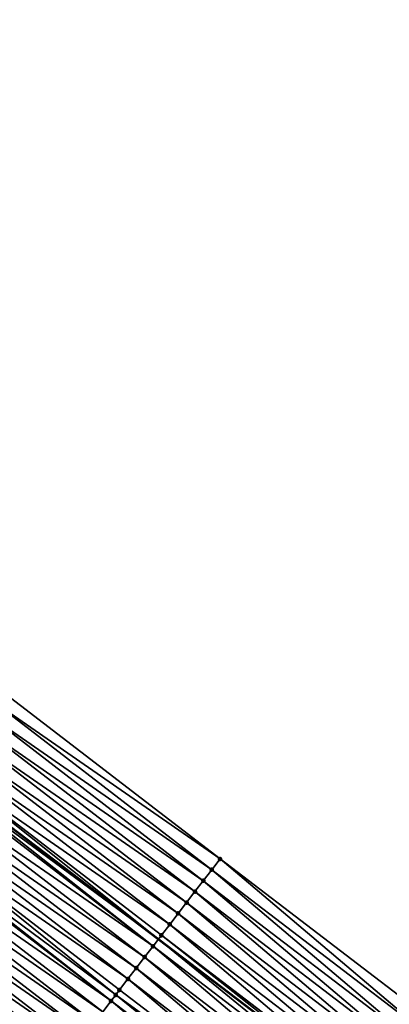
# Model space of a CAD drawing. Header units: feet. Extents: x 2017424 to 2024169, y 808042 to 818730.
# Tile 259 of 329: x 2021182 to 2021209, y 815332 to 815403. Entities that reach past the tile are written whole.
import ezdxf

# ---------------------------------------------------------------- set-up
doc = ezdxf.new("R2010")
doc.units = ezdxf.units.FT
doc.header["$MEASUREMENT"] = 0
for name, color, linetype, lineweight in [('EP_Travel Lane', 172, 'Continuous', 53), ('NB-Road Shots', 141, 'Continuous', 100), ('NB-Road X-Section', 40, 'Continuous', 13)]:
    doc.layers.add(name, color=color, linetype=linetype, lineweight=lineweight)
doc.layers.add('I-77-MM15-17_NB-Surface-BORDER', color=7, linetype='Continuous')
doc.layers.add('I-77-MM15-17_NB-Surface-TIN', color=7, linetype='Continuous')

msp = doc.modelspace()

# ---------------------------------------------------------------- linework, layer by layer
at = {"layer": 'EP_Travel Lane'}
msp.add_polyline3d([(2021112.80549863, 815397.3130661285, 242.5013831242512), (2021128.3951763, 815385.1173310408, 242.2999115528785), (2021144.182250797, 815372.8403211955, 242.0899516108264), (2021159.967227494, 815360.657552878, 241.8807939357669), (2021175.898009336, 815348.5667165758, 241.677450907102), (2021191.829011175, 815336.475713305, 241.5163540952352), (2021207.729580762, 815324.4045013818, 241.3115861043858), (2021223.658428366, 815312.3110448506, 241.1591971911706), (2021239.463021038, 815300.4151927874, 241.0867061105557), (2021255.557965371, 815288.5431650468, 240.9569924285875), (2021271.653152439, 815276.6709582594, 240.9033761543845), (2021287.795178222, 815264.8157756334, 240.9490785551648), (2021303.921255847, 815252.9854802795, 241.0161453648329), (2021319.911561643, 815241.4803191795, 241.0163524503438), (2021336.345582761, 815230.0802371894, 241.0059402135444)], dxfattribs=at)
at = {"layer": 'I-77-MM15-17_NB-Surface-BORDER', "color": 3, "linetype": 'Continuous', "lineweight": -3}
msp.add_polyline3d([(2021117.617808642, 815403.2604366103, 242.042952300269), (2021133.080261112, 815391.1491540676, 241.8110724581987), (2021148.867310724, 815378.8721537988, 241.5983096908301), (2021164.596290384, 815366.6868300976, 241.4179940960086), (2021180.454364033, 815354.501536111, 241.1992244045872), (2021196.312572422, 815342.3161385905, 241.0064393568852), (2021212.155442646, 815330.2093836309, 240.8796754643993), (2021228.053831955, 815318.0748683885, 240.8074712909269), (2021243.738466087, 815306.2634895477, 240.6900197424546), (2021259.88112288, 815294.4568906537, 240.5314653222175)], dxfattribs=at)
at = {"layer": 'I-77-MM15-17_NB-Surface-TIN', "color": 128, "linetype": 'Continuous', "lineweight": -3}
for points in [[(2021196.312572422, 815342.3161385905, 241.0064393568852), (2021180.454364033, 815354.501536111, 241.1992244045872), (2021179.84534139, 815353.7083832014, 241.2518223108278)], [(2021195.703580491, 815341.5229620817, 241.0649629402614), (2021179.84534139, 815353.7083832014, 241.2518223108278), (2021179.23633062, 815352.9152211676, 241.3067111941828)], [(2021195.703580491, 815341.5229620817, 241.0649629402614), (2021196.312572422, 815342.3161385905, 241.0064393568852), (2021179.84534139, 815353.7083832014, 241.2518223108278)], [(2021195.094604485, 815340.7297733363, 241.1265591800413), (2021179.23633062, 815352.9152211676, 241.3067111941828), (2021178.627322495, 815352.1220571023, 241.362110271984)], [(2021195.094604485, 815340.7297733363, 241.1265591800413), (2021195.703580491, 815341.5229620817, 241.0649629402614), (2021179.23633062, 815352.9152211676, 241.3067111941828)], [(2021194.485615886, 815339.9365942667, 241.1857258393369), (2021178.627322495, 815352.1220571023, 241.362110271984), (2021178.018311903, 815351.3288949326, 241.4170333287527)], [(2021194.485615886, 815339.9365942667, 241.1857258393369), (2021195.094604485, 815340.7297733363, 241.1265591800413), (2021178.627322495, 815352.1220571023, 241.362110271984)], [(2021193.876604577, 815339.1434326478, 241.2405106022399), (2021178.018311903, 815351.3288949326, 241.4170333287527), (2021177.409360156, 815350.5356875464, 241.4833103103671)], [(2021193.876604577, 815339.1434326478, 241.2405106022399), (2021194.485615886, 815339.9365942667, 241.1857258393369), (2021178.018311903, 815351.3288949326, 241.4170333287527)], [(2021193.267664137, 815338.3502165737, 241.308969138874), (2021177.409360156, 815350.5356875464, 241.4833103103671), (2021176.80043456, 815349.7424600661, 241.5546329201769)], [(2021193.267664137, 815338.3502165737, 241.308969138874), (2021193.876604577, 815339.1434326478, 241.2405106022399), (2021177.409360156, 815350.5356875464, 241.4833103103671)], [(2021192.658789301, 815337.5569500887, 241.3900858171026), (2021176.80043456, 815349.7424600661, 241.5546329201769), (2021176.191633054, 815348.9491372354, 241.6498981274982)], [(2021192.658789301, 815337.5569500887, 241.3900858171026), (2021193.267664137, 815338.3502165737, 241.308969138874), (2021176.80043456, 815349.7424600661, 241.5546329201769)], [(2021191.441083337, 815335.9703835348, 241.5607522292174), (2021175.724976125, 815348.3413550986, 241.6936878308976), (2021175.582581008, 815348.1560069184, 241.6968229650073)], [(2021175.724976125, 815348.3413550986, 241.6936878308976), (2021191.829011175, 815336.475713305, 241.5163540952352), (2021175.898009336, 815348.5667165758, 241.677450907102)], [(2021191.441083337, 815335.9703835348, 241.5607522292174), (2021191.829011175, 815336.475713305, 241.5163540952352), (2021175.724976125, 815348.3413550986, 241.6936878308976)], [(2021176.191633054, 815348.9491372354, 241.6498981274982), (2021175.898009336, 815348.5667165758, 241.677450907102), (2021191.829011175, 815336.475713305, 241.5163540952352)], [(2021192.050017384, 815336.7636045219, 241.4910600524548), (2021176.191633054, 815348.9491372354, 241.6498981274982), (2021191.829011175, 815336.475713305, 241.5163540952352)], [(2021192.050017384, 815336.7636045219, 241.4910600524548), (2021192.658789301, 815337.5569500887, 241.3900858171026), (2021176.191633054, 815348.9491372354, 241.6498981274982)], [(2021191.441083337, 815335.9703835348, 241.5607522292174), (2021175.582581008, 815348.1560069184, 241.6968229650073), (2021174.973526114, 815347.3628787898, 241.7431982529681)], [(2021190.832060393, 815335.1772308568, 241.6132919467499), (2021174.973526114, 815347.3628787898, 241.7431982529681), (2021174.364504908, 815346.5697247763, 241.7960732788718)], [(2021190.832060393, 815335.1772308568, 241.6132919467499), (2021191.441083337, 815335.9703835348, 241.5607522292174), (2021174.973526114, 815347.3628787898, 241.7431982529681)], [(2021190.223072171, 815334.3840514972, 241.6725313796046), (2021174.364504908, 815346.5697247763, 241.7960732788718), (2021173.755512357, 815345.7765487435, 241.8544773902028)], [(2021190.223072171, 815334.3840514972, 241.6725313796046), (2021190.832060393, 815335.1772308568, 241.6132919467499), (2021174.364504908, 815346.5697247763, 241.7960732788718)], [(2021189.614081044, 815333.5908743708, 241.7312100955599), (2021173.755512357, 815345.7765487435, 241.8544773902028), (2021173.146517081, 815344.9833748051, 241.9123555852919)], [(2021189.614081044, 815333.5908743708, 241.7312100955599), (2021190.223072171, 815334.3840514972, 241.6725313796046), (2021173.755512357, 815345.7765487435, 241.8544773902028)], [(2021188.729253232, 815332.4384458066, 241.8154854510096), (2021173.146517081, 815344.9833748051, 241.9123555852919), (2021172.665707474, 815344.3571614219, 241.9573383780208)], [(2021188.729253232, 815332.4384458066, 241.8154854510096), (2021189.005091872, 815332.7976957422, 241.7902660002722), (2021173.146517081, 815344.9833748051, 241.9123555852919)], [(2021189.005091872, 815332.7976957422, 241.7902660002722), (2021189.614081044, 815333.5908743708, 241.7312100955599), (2021173.146517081, 815344.9833748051, 241.9123555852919)], [(2021188.396068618, 815332.0045433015, 241.8427461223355), (2021172.537505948, 815344.1902130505, 241.967174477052), (2021171.928459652, 815343.397078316, 242.0152085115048)], [(2021188.396068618, 815332.0045433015, 241.8427461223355), (2021172.665707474, 815344.3571614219, 241.9573383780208), (2021172.537505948, 815344.1902130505, 241.967174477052)], [(2021188.396068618, 815332.0045433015, 241.8427461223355), (2021188.729253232, 815332.4384458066, 241.8154854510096), (2021172.665707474, 815344.3571614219, 241.9573383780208)], [(2021187.787014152, 815331.2114148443, 241.8892039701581), (2021171.928459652, 815343.397078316, 242.0152085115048), (2021171.319387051, 815342.603963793, 242.0581674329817)], [(2021187.787014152, 815331.2114148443, 241.8892039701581), (2021188.396068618, 815332.0045433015, 241.8427461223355), (2021171.928459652, 815343.397078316, 242.0152085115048)], [(2021187.177950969, 815330.4182930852, 241.9339798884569), (2021171.319387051, 815342.603963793, 242.0581674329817), (2021170.710349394, 815341.8108224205, 242.1078683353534)], [(2021187.177950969, 815330.4182930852, 241.9339798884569), (2021187.787014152, 815331.2114148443, 241.8892039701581), (2021171.319387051, 815342.603963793, 242.0581674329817)], [(2021211.549061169, 815329.4142096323, 240.928750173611), (2021196.312572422, 815342.3161385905, 241.0064393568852), (2021195.703580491, 815341.5229620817, 241.0649629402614)], [(2021211.549061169, 815329.4142096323, 240.928750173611), (2021212.155442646, 815330.2093836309, 240.8796754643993), (2021196.312572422, 815342.3161385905, 241.0064393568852)], [(2021186.568903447, 815329.6251592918, 241.9817776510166), (2021170.710349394, 815341.8108224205, 242.1078683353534), (2021170.101337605, 815341.0176611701, 242.1625605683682)], [(2021186.568903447, 815329.6251592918, 241.9817776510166), (2021187.177950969, 815330.4182930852, 241.9339798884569), (2021170.710349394, 815341.8108224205, 242.1078683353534)], [(2021210.942683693, 815328.6190325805, 240.9784017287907), (2021195.703580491, 815341.5229620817, 241.0649629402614), (2021195.094604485, 815340.7297733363, 241.1265591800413)], [(2021210.942683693, 815328.6190325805, 240.9784017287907), (2021211.549061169, 815329.4142096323, 240.928750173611), (2021195.703580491, 815341.5229620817, 241.0649629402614)], [(2021185.959884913, 815328.8320032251, 242.0351682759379), (2021170.101337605, 815341.0176611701, 242.1625605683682), (2021169.492313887, 815340.2245090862, 242.2149510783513)], [(2021185.959884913, 815328.8320032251, 242.0351682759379), (2021186.568903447, 815329.6251592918, 241.9817776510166), (2021170.101337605, 815341.0176611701, 242.1625605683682)], [(2021210.33632837, 815327.8238386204, 241.0312478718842), (2021195.094604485, 815340.7297733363, 241.1265591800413), (2021194.485615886, 815339.9365942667, 241.1857258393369)], [(2021210.33632837, 815327.8238386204, 241.0312478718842), (2021210.942683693, 815328.6190325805, 240.9784017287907), (2021195.094604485, 815340.7297733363, 241.1265591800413)], [(2021185.350861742, 815328.038850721, 242.0876642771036), (2021169.492313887, 815340.2245090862, 242.2149510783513), (2021168.883253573, 815339.4313851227, 242.2602805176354)], [(2021185.350861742, 815328.038850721, 242.0876642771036), (2021185.959884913, 815328.8320032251, 242.0351682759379), (2021169.492313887, 815340.2245090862, 242.2149510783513)], [(2021209.729882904, 815327.0287134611, 241.0710950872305), (2021194.485615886, 815339.9365942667, 241.1857258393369), (2021193.876604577, 815339.1434326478, 241.2405106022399)], [(2021209.729882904, 815327.0287134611, 241.0710950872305), (2021210.33632837, 815327.8238386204, 241.0312478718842), (2021194.485615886, 815339.9365942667, 241.1857258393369)], [(2021184.741801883, 815327.2457264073, 242.1330816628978), (2021168.883253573, 815339.4313851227, 242.2602805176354), (2021168.281197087, 815338.6474524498, 242.2984849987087)], [(2021184.741801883, 815327.2457264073, 242.1330816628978), (2021185.350861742, 815328.038850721, 242.0876642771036), (2021168.883253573, 815339.4313851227, 242.2602805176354)], [(2021209.123563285, 815326.2334922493, 241.1290900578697), (2021193.876604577, 815339.1434326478, 241.2405106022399), (2021193.267664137, 815338.3502165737, 241.308969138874)], [(2021209.123563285, 815326.2334922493, 241.1290900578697), (2021209.729882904, 815327.0287134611, 241.0710950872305), (2021193.876604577, 815339.1434326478, 241.2405106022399)], [(2021184.132773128, 815326.4525781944, 242.1845001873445), (2021168.274158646, 815338.6382877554, 242.2989316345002), (2021167.665113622, 815337.8451520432, 242.347211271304)], [(2021168.274158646, 815338.6382877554, 242.2989316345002), (2021184.139811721, 815326.461744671, 242.1839059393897), (2021168.281197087, 815338.6474524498, 242.2984849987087)], [(2021184.132773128, 815326.4525781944, 242.1845001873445), (2021184.139811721, 815326.461744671, 242.1839059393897), (2021168.274158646, 815338.6382877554, 242.2989316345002)], [(2021184.741801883, 815327.2457264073, 242.1330816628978), (2021168.281197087, 815338.6474524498, 242.2984849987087), (2021184.139811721, 815326.461744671, 242.1839059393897)], [(2021208.51734393, 815325.438194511, 241.2015435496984), (2021193.267664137, 815338.3502165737, 241.308969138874), (2021192.658789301, 815337.5569500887, 241.3900858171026)], [(2021208.51734393, 815325.438194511, 241.2015435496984), (2021209.123563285, 815326.2334922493, 241.1290900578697), (2021193.267664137, 815338.3502165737, 241.308969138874)], [(2021183.523691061, 815325.6594709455, 242.2256326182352), (2021167.665113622, 815337.8451520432, 242.347211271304), (2021167.056062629, 815337.0520209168, 242.3943392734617)], [(2021183.523691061, 815325.6594709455, 242.2256326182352), (2021184.132773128, 815326.4525781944, 242.1845001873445), (2021167.665113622, 815337.8451520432, 242.347211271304)], [(2021182.91465182, 815324.8663307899, 242.2750279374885), (2021167.056062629, 815337.0520209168, 242.3943392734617), (2021166.447014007, 815336.258887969, 242.4419247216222)], [(2021182.91465182, 815324.8663307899, 242.2750279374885), (2021183.523691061, 815325.6594709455, 242.2256326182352), (2021167.056062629, 815337.0520209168, 242.3943392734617)], [(2021207.911228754, 815324.642817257, 241.2890203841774), (2021192.658789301, 815337.5569500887, 241.3900858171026), (2021192.050017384, 815336.7636045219, 241.4910600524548)], [(2021207.911228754, 815324.642817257, 241.2890203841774), (2021208.51734393, 815325.438194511, 241.2015435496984), (2021192.658789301, 815337.5569500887, 241.3900858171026)], [(2021182.305615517, 815324.0731883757, 242.3249903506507), (2021166.447014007, 815336.258887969, 242.4419247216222), (2021165.8379526, 815335.465764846, 242.48704313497)], [(2021182.305615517, 815324.0731883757, 242.3249903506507), (2021182.91465182, 815324.8663307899, 242.2750279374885), (2021166.447014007, 815336.258887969, 242.4419247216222)], [(2021207.305029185, 815323.8475044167, 241.3643271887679), (2021191.829011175, 815336.475713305, 241.5163540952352), (2021191.441083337, 815335.9703835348, 241.5607522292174)], [(2021192.050017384, 815336.7636045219, 241.4910600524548), (2021191.829011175, 815336.475713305, 241.5163540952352), (2021207.729580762, 815324.4045013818, 241.3115861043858)], [(2021207.305029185, 815323.8475044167, 241.3643271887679), (2021207.729580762, 815324.4045013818, 241.3115861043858), (2021191.829011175, 815336.475713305, 241.5163540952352)], [(2021207.911228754, 815324.642817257, 241.2890203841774), (2021192.050017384, 815336.7636045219, 241.4910600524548), (2021207.729580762, 815324.4045013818, 241.3115861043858)], [(2021181.696558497, 815323.2800618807, 242.3709554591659), (2021182.305615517, 815324.0731883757, 242.3249903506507), (2021165.8379526, 815335.465764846, 242.48704313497)], [(2021206.69871332, 815323.0522803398, 241.4228634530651), (2021191.441083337, 815335.9703835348, 241.5607522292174), (2021190.832060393, 815335.1772308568, 241.6132919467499)], [(2021206.69871332, 815323.0522803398, 241.4228634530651), (2021207.305029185, 815323.8475044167, 241.3643271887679), (2021191.441083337, 815335.9703835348, 241.5607522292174)], [(2021206.092434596, 815322.257027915, 241.4867556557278), (2021190.832060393, 815335.1772308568, 241.6132919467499), (2021190.223072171, 815334.3840514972, 241.6725313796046)], [(2021206.092434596, 815322.257027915, 241.4867556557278), (2021206.69871332, 815323.0522803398, 241.4228634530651), (2021190.832060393, 815335.1772308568, 241.6132919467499)], [(2021205.486094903, 815321.4618220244, 241.5418558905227), (2021190.223072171, 815334.3840514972, 241.6725313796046), (2021189.614081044, 815333.5908743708, 241.7312100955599)], [(2021205.486094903, 815321.4618220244, 241.5418558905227), (2021206.092434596, 815322.257027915, 241.4867556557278), (2021190.223072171, 815334.3840514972, 241.6725313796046)], [(2021204.87984462, 815320.6665478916, 241.609849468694), (2021189.614081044, 815333.5908743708, 241.7312100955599), (2021189.005091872, 815332.7976957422, 241.7902660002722)], [(2021204.87984462, 815320.6665478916, 241.609849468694), (2021205.486094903, 815321.4618220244, 241.5418558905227), (2021189.614081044, 815333.5908743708, 241.7312100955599)], [(2021204.87984462, 815320.6665478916, 241.609849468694), (2021189.005091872, 815332.7976957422, 241.7902660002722), (2021188.729253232, 815332.4384458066, 241.8154854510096)], [(2021203.667223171, 815319.0760918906, 241.7284046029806), (2021188.396068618, 815332.0045433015, 241.8427461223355), (2021187.787014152, 815331.2114148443, 241.8892039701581)], [(2021204.273548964, 815319.87130839, 241.6712999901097), (2021188.729253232, 815332.4384458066, 241.8154854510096), (2021188.396068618, 815332.0045433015, 241.8427461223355)], [(2021203.667223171, 815319.0760918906, 241.7284046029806), (2021204.273548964, 815319.87130839, 241.6712999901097), (2021188.396068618, 815332.0045433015, 241.8427461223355)], [(2021204.273548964, 815319.87130839, 241.6712999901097), (2021204.87984462, 815320.6665478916, 241.609849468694), (2021188.729253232, 815332.4384458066, 241.8154854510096)]]:
    msp.add_3dface(points, dxfattribs=at)
at = {"layer": 'NB-Road Shots', "lineweight": 100}
for p in [(2021196.312572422, 815342.3161385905, 241.0064393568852), (2021195.703580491, 815341.5229620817, 241.0649629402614), (2021195.094604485, 815340.7297733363, 241.1265591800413), (2021194.485615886, 815339.9365942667, 241.1857258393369), (2021193.876604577, 815339.1434326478, 241.2405106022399), (2021193.267664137, 815338.3502165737, 241.308969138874), (2021192.658789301, 815337.5569500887, 241.3900858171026), (2021192.050017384, 815336.7636045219, 241.4910600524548), (2021191.441083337, 815335.9703835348, 241.5607522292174), (2021190.832060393, 815335.1772308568, 241.6132919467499), (2021190.223072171, 815334.3840514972, 241.6725313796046), (2021189.614081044, 815333.5908743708, 241.7312100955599), (2021189.005091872, 815332.7976957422, 241.7902660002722), (2021188.396068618, 815332.0045433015, 241.8427461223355), (2021188.729253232, 815332.4384458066, 241.8154854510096)]:
    msp.add_point(p, dxfattribs=at)
at = {"layer": 'NB-Road X-Section', "extrusion": (-0.7929265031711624, 0.6092822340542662, 0.006536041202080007), "elevation": -1105884.961226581, "flags": 128}
msp.add_lwpolyline([(-1878025.651310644, 7469.275655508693), (-1878024.651310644, 7469.334180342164), (-1878023.651310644, 7469.395777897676), (-1878022.651310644, 7469.454945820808), (-1878021.651310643, 7469.509731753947), (-1878020.651310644, 7469.578191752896), (-1878019.651310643, 7469.659310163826), (-1878018.651310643, 7469.760286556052), (-1878017.651310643, 7469.829980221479), (-1878016.651310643, 7469.882521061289), (-1878015.651310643, 7469.941761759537), (-1878014.651310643, 7470.000441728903), (-1878013.651310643, 7470.059498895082), (-1878013.198378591, 7470.084718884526), (-1878012.651310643, 7470.111980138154), (-1878011.651310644, 7470.158438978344), (-1878010.651310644, 7470.203215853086), (-1878009.651310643, 7470.251014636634), (-1878008.651310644, 7470.30440640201), (-1878007.651310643, 7470.356903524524), (-1878006.651310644, 7470.40232188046), (-1878005.651310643, 7470.453741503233), (-1878004.651310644, 7470.49487481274), (-1878003.651310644, 7470.544271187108), (-1878002.651310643, 7470.594234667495), (-1878001.651310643, 7470.640200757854), (-1878000.651310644, 7470.684644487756), (-1877999.651310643, 7470.726230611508), (-1877998.651310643, 7470.76685782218), (-1877997.651310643, 7470.806109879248), (-1877996.651310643, 7470.842713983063), (-1877995.651310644, 7470.8826307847), (-1877994.651310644, 7470.927176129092), (-1877993.651310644, 7470.980589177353), (-1877993.460092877, 7470.98428983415), (-1877992.651310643, 7470.999204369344), (-1877991.81142621, 7471.026280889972)], dxfattribs=at)

doc.saveas('drawing.dxf')
